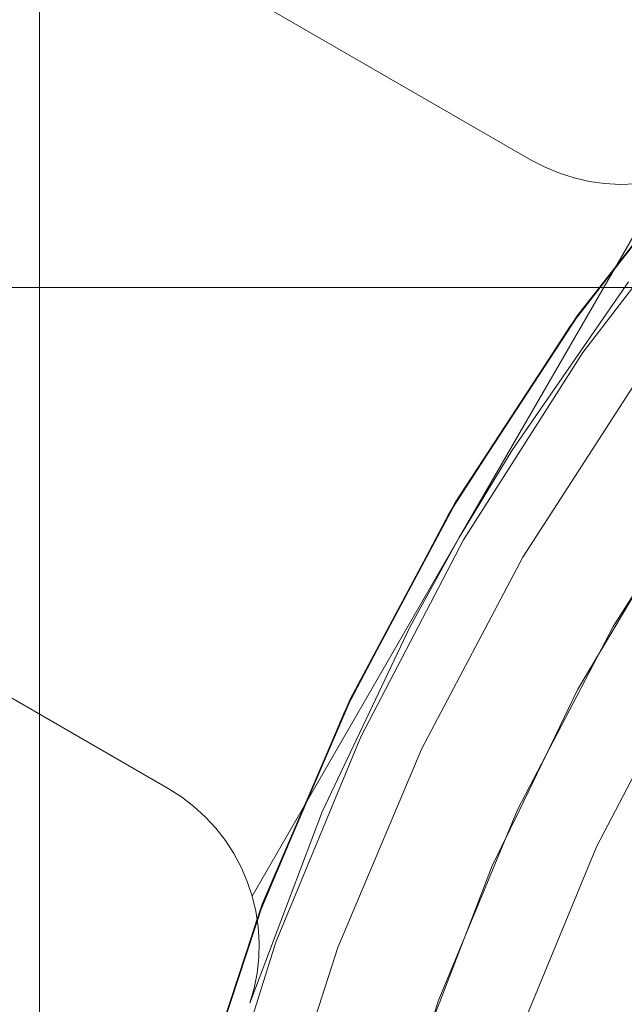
# Model space of a CAD drawing. Header units: inches. Extents: x -412 to -304, y -62 to 18.
# Tile 655 of 656: x -359.897 to -359.481, y -3.391 to -2.713. Entities that reach past the tile are written whole.
import ezdxf

# ---------------------------------------------------------------- set-up
doc = ezdxf.new("R2010")
doc.units = ezdxf.units.IN
doc.header["$LTSCALE"] = 32
doc.header["$MEASUREMENT"] = 0
for name, color, linetype, lineweight in [('Black', 7, 'Continuous', 18), ('DashLine', 7, 'Continuous', 13), ('Drawing', 7, 'Continuous', 18), ('Metal_MP', 7, 'Continuous', 5), ('None', 7, 'Continuous', 18), ('Plastic-MPWireManager', 7, 'Continuous', 25), ('SolidLine', 7, 'Continuous', 15), ('TIMotion-Frame', 7, 'Continuous', 18), ('Wood_1-H', 7, 'Continuous', 13)]:
    doc.layers.add(name, color=color, linetype=linetype, lineweight=lineweight)

# ---------------------------------------------------------------- blocks, each defined once
blk = doc.blocks.new('Group-20')
at = {"layer": 'Black'}
for points in [[(-34.54794, 16.53613, 28.9791), (34.54794, 16.53613, 28.9791), (34.54794, -16.53613, 28.9791), (-34.54794, -16.53613, 28.9791)], [(-34.54794, 16.53613, 27.70079), (34.54794, 16.53613, 27.70079), (34.54794, -16.53613, 27.70079), (-34.54794, -16.53613, 27.70079)]]:
    blk.add_3dface(points, dxfattribs=at)
at = {"layer": 'Wood_1-H'}
for points in [[(-35.96494, 17.95313, 28.99879), (35.96494, 17.95313, 28.99879), (35.96494, -17.95313, 28.99879), (-35.96494, -17.95313, 28.99879)], [(-35.96494, 17.95313, 28.9791), (35.96494, 17.95313, 28.9791), (35.96494, -17.95313, 28.9791), (-35.96494, -17.95313, 28.9791)]]:
    blk.add_3dface(points, dxfattribs=at)
blk = doc.blocks.new('MPHtAdjColumn-NoCable (3D)')
at = {"layer": 'Metal_MP'}
for points, invisible_edges in [([(-0.6678, -0.93005, 2.76919), (0.48844, -0.7657, 2.76919), (0.49438, -0.78453, 2.76919), (-0.69095, -1.48176, 2.76919)], 13), ([(-0.69095, -1.48176, 2.76919), (0.49438, -0.78453, 2.76919), (0.50194, -0.80278, 2.76919)], 9), ([(0.50194, -0.80278, 2.76919), (0.51106, -0.8203, 2.76919), (-0.69095, -1.48176, 2.76919)], 10), ([(-0.55918, -1.53634, 2.76919), (-0.69095, -1.48176, 2.76919), (0.51106, -0.8203, 2.76919), (0.52167, -0.83695, 2.76919)], 10), ([(0.52167, -0.83695, 2.76919), (0.53369, -0.85262, 2.76919), (-0.42315, -1.57923, 2.76919), (-0.55918, -1.53634, 2.76919)], 10), ([(0.13576, -1.62929, 2.90305), (0.27062, -1.61237, 2.90305), (-0.54703, -0.86718, 2.90305), (-0.56159, -0.88052, 2.90305)], 10), ([(-0.56159, -0.88052, 2.90305), (-0.57726, -0.89254, 2.90305), (-0.00003, -1.63494, 2.90305), (0.13576, -1.62929, 2.90305)], 10), ([(-0.57726, -0.89254, 2.90305), (-0.59392, -0.90316, 2.90305), (-0.14243, -1.62822, 2.90305), (-0.12857, -1.6299, 2.90305)], 10), ([(-0.12857, -1.6299, 2.90305), (-0.00003, -1.63494, 2.90305), (-0.57726, -0.89254, 2.90305)], 10), ([(-0.59392, -0.90316, 2.90305), (-0.61144, -0.91227, 2.90305), (-0.28376, -1.60939, 2.90305), (-0.26336, -1.6136, 2.90305)], 10), ([(-0.26336, -1.6136, 2.90305), (-0.14243, -1.62822, 2.90305), (-0.59392, -0.90316, 2.90305)], 10), ([(-0.39599, -1.58626, 2.90305), (-0.28376, -1.60939, 2.90305), (-0.61144, -0.91227, 2.90305), (-0.62968, -0.91983, 2.90305)], 10), ([(-0.62968, -0.91983, 2.90305), (-0.64852, -0.92577, 2.90305), (-0.52598, -1.54804, 2.90305), (-0.4229, -1.57835, 2.90305)], 10), ([(-0.4229, -1.57835, 2.90305), (-0.39599, -1.58626, 2.90305), (-0.62968, -0.91983, 2.90305)], 10), ([(-0.81747, -1.4159, 2.76919), (-0.93776, -1.33926, 2.76919), (-0.7657, -0.92577, 2.76919), (-0.74642, -0.93005, 2.76919)], 10), ([(-0.74642, -0.93005, 2.90305), (-0.7657, -0.92577, 2.90305), (-0.89087, -1.3709, 2.90305), (-0.81681, -1.41478, 2.90305)], 10), ([(-0.5588, -1.53534, 2.90305), (-0.52598, -1.54804, 2.90305), (-0.64852, -0.92577, 2.90305), (-0.6678, -0.93005, 2.90305)], 10), ([(-0.74642, -0.93005, 2.76919), (-0.72684, -0.93262, 2.76919), (-0.81747, -1.4159, 2.76919)], 10), ([(-0.72684, -0.93262, 2.76919), (-0.70711, -0.93348, 2.76919), (-0.69095, -1.48176, 2.76919), (-0.81747, -1.4159, 2.76919)], 10), ([(-0.81681, -1.41478, 2.90305), (-0.77408, -1.4401, 2.90305), (-0.72684, -0.93262, 2.90305), (-0.74642, -0.93005, 2.90305)], 10), ([(-0.77408, -1.4401, 2.90305), (-0.69043, -1.48068, 2.90305), (-0.70711, -0.93348, 2.90305), (-0.72684, -0.93262, 2.90305)], 10), ([(-0.68738, -0.93262, 2.90305), (-0.70711, -0.93348, 2.90305), (-0.69043, -1.48068, 2.90305), (-0.65242, -1.49912, 2.90305)], 10), ([(-0.69095, -1.48176, 2.76919), (-0.70711, -0.93348, 2.76919), (-0.68738, -0.93262, 2.76919)], 9), ([(-0.69095, -1.48176, 2.76919), (-0.68738, -0.93262, 2.76919), (-0.6678, -0.93005, 2.76919)], 9), ([(-0.6678, -0.93005, 2.90305), (-0.68738, -0.93262, 2.90305), (-0.65242, -1.49912, 2.90305), (-0.5588, -1.53534, 2.90305)], 10), ([(-0.93776, -1.33926, 23.4936), (-1.05092, -1.25243, 23.4936), (-1.12745, -1.34364, 23.4936), (-1.00605, -1.43679, 23.4936)], 10), ([(-1.00605, -1.43679, 2.3125), (-1.12745, -1.34364, 2.3125), (-1.05092, -1.25243, 2.3125), (-0.93776, -1.33926, 2.3125)], 10), ([(-1.00605, -1.43679, 23.4936), (-0.877, -1.51901, 23.4936), (-0.81747, -1.4159, 23.4936), (-0.93776, -1.33926, 23.4936)], 10), ([(-0.93776, -1.33926, 2.3125), (-0.81747, -1.4159, 2.3125), (-0.877, -1.51901, 2.3125), (-1.00605, -1.43679, 2.3125)], 10), ([(-0.89087, -1.3709, 2.90305), (-0.93776, -1.33926, 23.4936), (-0.81747, -1.4159, 23.4936)], 9), ([(-0.81747, -1.4159, 2.76919), (-0.81747, -1.4159, 2.3125), (-0.93776, -1.33926, 2.3125), (-0.93776, -1.33926, 2.76919)], 5), ([(-1.00605, -1.43679, 2.3125), (-1.00605, -1.43679, 23.4936), (-1.12745, -1.34364, 23.4936), (-1.12745, -1.34364, 2.3125)], 5), ([(-0.81747, -1.4159, 23.4936), (-0.81681, -1.41478, 2.90305), (-0.89087, -1.3709, 2.90305)], 9), ([(-0.69095, -1.48176, 23.4936), (-0.81747, -1.4159, 23.4936), (-0.877, -1.51901, 23.4936), (-0.74127, -1.58966, 23.4936)], 10), ([(-0.74127, -1.58966, 2.3125), (-0.877, -1.51901, 2.3125), (-0.81747, -1.4159, 2.3125), (-0.69095, -1.48176, 2.3125)], 10), ([(-0.77408, -1.4401, 2.90305), (-0.81681, -1.41478, 2.90305), (-0.81747, -1.4159, 23.4936)], 10), ([(-0.77408, -1.4401, 2.90305), (-0.81747, -1.4159, 23.4936), (-0.69095, -1.48176, 23.4936)], 9), ([(-0.69095, -1.48176, 2.76919), (-0.69095, -1.48176, 2.3125), (-0.81747, -1.4159, 2.3125), (-0.81747, -1.4159, 2.76919)], 5), ([(-0.877, -1.51901, 2.3125), (-0.877, -1.51901, 23.4936), (-1.00605, -1.43679, 23.4936), (-1.00605, -1.43679, 2.3125)], 5), ([(-0.69095, -1.48176, 23.4936), (-0.69043, -1.48068, 2.90305), (-0.77408, -1.4401, 2.90305)], 9), ([(-0.74127, -1.58966, 23.4936), (-0.5999, -1.64822, 23.4936), (-0.55918, -1.53634, 23.4936), (-0.69095, -1.48176, 23.4936)], 10), ([(-0.69095, -1.48176, 2.3125), (-0.55918, -1.53634, 2.3125), (-0.5999, -1.64822, 2.3125), (-0.74127, -1.58966, 2.3125)], 10), ([(-0.65242, -1.49912, 2.90305), (-0.69043, -1.48068, 2.90305), (-0.69095, -1.48176, 23.4936)], 10), ([(-0.65242, -1.49912, 2.90305), (-0.69095, -1.48176, 23.4936), (-0.55918, -1.53634, 23.4936)], 9), ([(-0.55918, -1.53634, 2.76919), (-0.55918, -1.53634, 2.3125), (-0.69095, -1.48176, 2.3125), (-0.69095, -1.48176, 2.76919)], 5), ([(-0.55918, -1.53634, 23.4936), (-0.5588, -1.53534, 2.90305), (-0.65242, -1.49912, 2.90305)], 9), ([(-0.74127, -1.58966, 2.3125), (-0.74127, -1.58966, 23.4936), (-0.877, -1.51901, 23.4936), (-0.877, -1.51901, 2.3125)], 5), ([(-0.5999, -1.64822, 23.4936), (-0.45397, -1.69423, 23.4936), (-0.42315, -1.57923, 23.4936), (-0.55918, -1.53634, 23.4936)], 10), ([(-0.55918, -1.53634, 2.3125), (-0.42315, -1.57923, 2.3125), (-0.45397, -1.69423, 2.3125), (-0.5999, -1.64822, 2.3125)], 10), ([(-0.52598, -1.54804, 2.90305), (-0.5588, -1.53534, 2.90305), (-0.55918, -1.53634, 23.4936)], 10), ([(-0.52598, -1.54804, 2.90305), (-0.55918, -1.53634, 23.4936), (-0.42315, -1.57923, 23.4936)], 9), ([(-0.42315, -1.57923, 2.76919), (-0.42315, -1.57923, 2.3125), (-0.55918, -1.53634, 2.3125), (-0.55918, -1.53634, 2.76919)], 5), ([(-0.5999, -1.64822, 2.3125), (-0.5999, -1.64822, 23.4936), (-0.74127, -1.58966, 23.4936), (-0.74127, -1.58966, 2.3125)], 5), ([(-0.45397, -1.69423, 2.3125), (-0.45397, -1.69423, 23.4936), (-0.5999, -1.64822, 23.4936), (-0.5999, -1.64822, 2.3125)], 5)]:
    blk.add_3dface(points, dxfattribs=dict(at, invisible_edges=invisible_edges))
blk = doc.blocks.new('MP-Leg-502-89 (3D)')
at = {"layer": 'Metal_MP'}
for points, invisible_edges in [([(-1.75724, 0.28536, 2.3125), (-1.74996, 0.29306, 2.3125), (-1.74449, 0.21091, 2.3125), (-1.75582, 0.07046, 2.3125)], 10), ([(-1.75582, 0.07046, 5.3125), (-1.74449, 0.21091, 5.3125), (-1.74996, 0.29306, 5.3125), (-1.75724, 0.28536, 5.3125)], 10), ([(-1.75732, 0.28529, 5.31248), (-1.7653, 0.27818, 5.31089), (-1.75724, 0, 5.3125)], 10), ([(-1.75724, 0, 2.3125), (-1.7653, 0.27818, 2.31158), (-1.75732, 0.28529, 2.31249)], 9), ([(-1.75724, 0, 5.3125), (-1.75724, 0.28536, 5.3125), (-1.75732, 0.28529, 5.31248)], 8), ([(-1.75732, 0.28529, 2.31249), (-1.75724, 0.28536, 2.3125), (-1.75724, 0, 2.3125)], 8), ([(-1.75582, 0.07046, 2.3125), (-1.75724, 0, 2.3125), (-1.75724, 0.28536, 2.3125)], 8), ([(-1.75724, 0.28536, 5.3125), (-1.75724, 0, 5.3125), (-1.75582, 0.07046, 5.3125)], 8), ([(-1.75724, 0, 5.3125), (-1.7653, 0.27818, 5.31089), (-1.77387, 0.27177, 5.30918)], 9), ([(-1.77387, 0.27177, 2.3106), (-1.7653, 0.27818, 2.31158), (-1.75724, 0, 2.3125)], 10), ([(-1.77387, 0.27177, 5.30918), (-1.77387, 0.27177, 2.3106), (-1.78295, 0.26612, 2.30956), (-1.78295, 0.26612, 5.30736)], 5), ([(-1.75724, 0, 5.3125), (-1.77387, 0.27177, 5.30918), (-1.78295, 0.26612, 5.30736)], 9), ([(-1.78295, 0.26612, 2.30956), (-1.77387, 0.27177, 2.3106), (-1.75724, 0, 2.3125)], 10), ([(-1.78295, 0.26612, 5.30736), (-1.78295, 0.26612, 2.30956), (-1.79248, 0.26127, 2.30848), (-1.79248, 0.26127, 5.30546)], 5), ([(-1.75724, 0, 5.3125), (-1.78295, 0.26612, 5.30736), (-1.79248, 0.26127, 5.30546)], 9), ([(-1.79248, 0.26127, 2.30848), (-1.78295, 0.26612, 2.30956), (-1.75724, 0, 2.3125)], 10), ([(-1.79248, 0.26127, 5.30546), (-1.79248, 0.26127, 2.30848), (-1.8024, 0.25725, 2.30734), (-1.8024, 0.25725, 5.30348)], 5), ([(-1.75724, 0, 5.3125), (-1.79248, 0.26127, 5.30546), (-1.8024, 0.25725, 5.30348)], 9), ([(-1.8024, 0.25725, 2.30734), (-1.79248, 0.26127, 2.30848), (-1.75724, 0, 2.3125)], 10), ([(-1.82307, 0.25183, 5.29935), (-1.82307, 0.25183, 2.30498), (-1.83367, 0.25046, 2.30377), (-1.83367, 0.25046, 5.29723)], 5), ([(-1.82307, -0.25183, 5.29935), (-1.75724, 0, 5.3125), (-1.82307, 0.25183, 5.29935), (-1.83367, 0.25046, 5.29723)], 11), ([(-1.82307, 0.25183, 2.30498), (-1.75724, 0, 2.3125), (-1.82307, -0.25183, 2.30498), (-1.83367, -0.25046, 2.30377)], 11), ([(-1.83367, 0.25046, 2.30377), (-1.82307, 0.25183, 2.30498), (-1.83367, -0.25046, 2.30377)], 10), ([(-1.81262, 0.2541, 5.30143), (-1.81262, 0.2541, 2.30618), (-1.82307, 0.25183, 2.30498), (-1.82307, 0.25183, 5.29935)], 5), ([(-1.75724, 0, 5.3125), (-1.81262, 0.2541, 5.30143), (-1.82307, 0.25183, 5.29935)], 9), ([(-1.82307, 0.25183, 2.30498), (-1.81262, 0.2541, 2.30618), (-1.75724, 0, 2.3125)], 10), ([(-1.8024, 0.25725, 5.30348), (-1.8024, 0.25725, 2.30734), (-1.81262, 0.2541, 2.30618), (-1.81262, 0.2541, 5.30143)], 5), ([(-1.75724, 0, 5.3125), (-1.8024, 0.25725, 5.30348), (-1.81262, 0.2541, 5.30143)], 9), ([(-1.81262, 0.2541, 2.30618), (-1.8024, 0.25725, 2.30734), (-1.75724, 0, 2.3125)], 10), ([(-1.84436, 0.25, 5.29509), (-19.27102, 0.25, 1.8125), (-19.27102, -0.25, 1.8125), (-1.84436, -0.25, 5.29509)], 8), ([(-1.84436, -0.25, 2.30255), (-19.27102, -0.25, 0.3125), (-19.27102, 0.25, 0.3125), (-1.84436, 0.25, 2.30255)], 8), ([(-1.83367, 0.25046, 5.29723), (-1.83367, 0.25046, 2.30377), (-1.84436, 0.25, 2.30255), (-1.84436, 0.25, 5.29509)], 1), ([(-1.84436, -0.25, 5.29509), (-1.83367, 0.25046, 5.29723), (-1.84436, 0.25, 5.29509)], 9), ([(-1.84436, -0.25, 5.29509), (-1.83367, -0.25046, 5.29723), (-1.83367, 0.25046, 5.29723)], 10), ([(-1.84436, 0.25, 2.30255), (-1.83367, 0.25046, 2.30377), (-1.83367, -0.25046, 2.30377)], 10), ([(-1.84436, 0.25, 2.30255), (-1.83367, -0.25046, 2.30377), (-1.84436, -0.25, 2.30255)], 9), ([(-1.83367, -0.25046, 5.29723), (-1.82307, -0.25183, 5.29935), (-1.83367, 0.25046, 5.29723)], 10), ([(-1.74449, 0.21091, 2.3125), (-1.74449, 0.21091, 5.3125), (-1.75582, 0.07046, 5.3125), (-1.75582, 0.07046, 2.3125)], 5), ([(-1.75724, 0, 2.3125), (-1.75582, 0.07046, 2.3125), (-1.75582, 0.07046, 5.3125), (-1.75724, 0, 5.3125)], 10), ([(-1.82307, -0.25183, 5.29935), (-1.81262, -0.2541, 5.30143), (-1.75724, 0, 5.3125)], 10), ([(-1.75724, 0, 2.3125), (-1.81262, -0.2541, 2.30618), (-1.82307, -0.25183, 2.30498)], 9), ([(-1.81262, -0.2541, 5.30143), (-1.8024, -0.25725, 5.30348), (-1.75724, 0, 5.3125)], 10), ([(-1.75724, 0, 2.3125), (-1.8024, -0.25725, 2.30734), (-1.81262, -0.2541, 2.30618)], 9), ([(-1.8024, -0.25725, 5.30348), (-1.79248, -0.26127, 5.30546), (-1.75724, 0, 5.3125)], 10), ([(-1.75724, 0, 2.3125), (-1.79248, -0.26127, 2.30848), (-1.8024, -0.25725, 2.30734)], 9), ([(-1.79248, -0.26127, 5.30546), (-1.78295, -0.26612, 5.30736), (-1.75724, 0, 5.3125)], 10), ([(-1.75724, 0, 2.3125), (-1.78295, -0.26612, 2.30956), (-1.79248, -0.26127, 2.30848)], 9), ([(-1.78295, -0.26612, 5.30736), (-1.77387, -0.27177, 5.30918), (-1.75724, 0, 5.3125)], 10), ([(-1.75724, 0, 2.3125), (-1.77387, -0.27177, 2.3106), (-1.78295, -0.26612, 2.30956)], 9), ([(-1.77387, -0.27177, 5.30918), (-1.7653, -0.27818, 5.31089), (-1.75724, 0, 5.3125)], 10), ([(-1.75724, 0, 2.3125), (-1.7653, -0.27818, 2.31158), (-1.77387, -0.27177, 2.3106)], 9), ([(-1.75724, 0, 5.3125), (-1.7653, -0.27818, 5.31089), (-1.75732, -0.28529, 5.31248)], 9), ([(-1.75724, 0, 2.3125), (-1.75724, -0.28536, 2.3125), (-1.75732, -0.28529, 2.31249), (-1.7653, -0.27818, 2.31158)], 8), ([(-1.75732, -0.28529, 5.31248), (-1.75724, -0.28536, 5.3125), (-1.75724, 0, 5.3125)], 8), ([(-1.75724, -0.28536, 2.3125), (-1.75724, 0, 2.3125), (-1.75582, -0.07046, 2.3125)], 8), ([(-1.75582, -0.07046, 5.3125), (-1.75724, 0, 5.3125), (-1.75724, -0.28536, 5.3125)], 8), ([(-1.75724, 0, 5.3125), (-1.75582, -0.07046, 5.3125), (-1.75582, -0.07046, 2.3125), (-1.75724, 0, 2.3125)], 10), ([(-1.75582, -0.07046, 2.3125), (-1.74449, -0.21091, 2.3125), (-1.74996, -0.29306, 2.3125), (-1.75724, -0.28536, 2.3125)], 10), ([(-1.75724, -0.28536, 5.3125), (-1.74996, -0.29306, 5.3125), (-1.74449, -0.21091, 5.3125), (-1.75582, -0.07046, 5.3125)], 10), ([(-1.75582, -0.07046, 2.3125), (-1.75582, -0.07046, 5.3125), (-1.74449, -0.21091, 5.3125), (-1.74449, -0.21091, 2.3125)], 5), ([(-1.74449, -0.21091, 2.3125), (-1.74331, -0.30143, 2.3125), (-1.74996, -0.29306, 2.3125)], 9), ([(-1.74996, -0.29306, 5.3125), (-1.74331, -0.30143, 5.3125), (-1.74449, -0.21091, 5.3125)], 10), ([(-1.74449, -0.21091, 2.3125), (-1.72793, -0.3295, 2.3125), (-1.73225, -0.31972, 2.3125)], 9), ([(-1.73225, -0.31972, 2.3125), (-1.73739, -0.31033, 2.3125), (-1.74449, -0.21091, 2.3125)], 10), ([(-1.74449, -0.21091, 2.3125), (-1.72189, -0.35, 2.3125), (-1.72447, -0.33962, 2.3125)], 8), ([(-1.72447, -0.33962, 2.3125), (-1.72793, -0.3295, 2.3125), (-1.74449, -0.21091, 2.3125)], 10), ([(-1.73739, -0.31033, 2.3125), (-1.74331, -0.30143, 2.3125), (-1.74449, -0.21091, 2.3125)], 10), ([(-1.74449, -0.21091, 5.3125), (-1.72793, -0.3295, 5.3125), (-1.72447, -0.33962, 5.3125)], 9), ([(-1.74449, -0.21091, 5.3125), (-1.74331, -0.30143, 5.3125), (-1.73739, -0.31033, 5.3125)], 9), ([(-1.74449, -0.21091, 5.3125), (-1.73225, -0.31972, 5.3125), (-1.72793, -0.3295, 5.3125)], 9), ([(-1.73739, -0.31033, 5.3125), (-1.73225, -0.31972, 5.3125), (-1.74449, -0.21091, 5.3125)], 10), ([(-1.72447, -0.33962, 5.3125), (-1.72189, -0.35, 5.3125), (-1.74449, -0.21091, 5.3125)], 8), ([(-1.74449, -0.21091, 2.3125), (-1.74449, -0.21091, 5.3125), (-1.72189, -0.35, 5.3125), (-1.72189, -0.35, 2.3125)], 1), ([(-1.83367, -0.25046, 2.30377), (-1.83367, -0.25046, 5.29723), (-1.84436, -0.25, 5.29509), (-1.84436, -0.25, 2.30255)], 1), ([(-1.82307, -0.25183, 2.30498), (-1.82307, -0.25183, 5.29935), (-1.83367, -0.25046, 5.29723), (-1.83367, -0.25046, 2.30377)], 5), ([(-1.81262, -0.2541, 2.30618), (-1.81262, -0.2541, 5.30143), (-1.82307, -0.25183, 5.29935), (-1.82307, -0.25183, 2.30498)], 5), ([(-1.8024, -0.25725, 2.30734), (-1.8024, -0.25725, 5.30348), (-1.81262, -0.2541, 5.30143), (-1.81262, -0.2541, 2.30618)], 5), ([(-1.79248, -0.26127, 2.30848), (-1.79248, -0.26127, 5.30546), (-1.8024, -0.25725, 5.30348), (-1.8024, -0.25725, 2.30734)], 5), ([(-1.78295, -0.26612, 2.30956), (-1.78295, -0.26612, 5.30736), (-1.79248, -0.26127, 5.30546), (-1.79248, -0.26127, 2.30848)], 5), ([(-1.77387, -0.27177, 2.3106), (-1.77387, -0.27177, 5.30918), (-1.78295, -0.26612, 5.30736), (-1.78295, -0.26612, 2.30956)], 5), ([(-1.7653, -0.27818, 2.31158), (-1.7653, -0.27818, 5.31089), (-1.77387, -0.27177, 5.30918), (-1.77387, -0.27177, 2.3106)], 5), ([(-1.75732, -0.28529, 2.31249), (-1.75732, -0.28529, 5.31248), (-1.7653, -0.27818, 5.31089), (-1.7653, -0.27818, 2.31158)], 5), ([(-1.75724, -0.28536, 5.3125), (-1.75732, -0.28529, 5.31248), (-1.75732, -0.28529, 2.31249), (-1.75724, -0.28536, 2.3125)], 10), ([(-1.75724, -0.28536, 2.3125), (-1.74996, -0.29306, 5.3125), (-1.75724, -0.28536, 5.3125)], 9), ([(-1.75724, -0.28536, 2.3125), (-1.74996, -0.29306, 2.3125), (-1.74996, -0.29306, 5.3125)], 10), ([(-1.74331, -0.30143, 2.3125), (-1.74331, -0.30143, 5.3125), (-1.74996, -0.29306, 5.3125), (-1.74996, -0.29306, 2.3125)], 5), ([(-1.73739, -0.31033, 2.3125), (-1.73739, -0.31033, 5.3125), (-1.74331, -0.30143, 5.3125), (-1.74331, -0.30143, 2.3125)], 5), ([(-1.73225, -0.31972, 2.3125), (-1.73225, -0.31972, 5.3125), (-1.73739, -0.31033, 5.3125), (-1.73739, -0.31033, 2.3125)], 5), ([(-1.72793, -0.3295, 2.3125), (-1.72793, -0.3295, 5.3125), (-1.73225, -0.31972, 5.3125), (-1.73225, -0.31972, 2.3125)], 5), ([(-1.72447, -0.33962, 2.3125), (-1.72447, -0.33962, 5.3125), (-1.72793, -0.3295, 5.3125), (-1.72793, -0.3295, 2.3125)], 5), ([(-1.72189, -0.35, 2.3125), (-1.72189, -0.35, 5.3125), (-1.72447, -0.33962, 5.3125), (-1.72447, -0.33962, 2.3125)], 4)]:
    blk.add_3dface(points, dxfattribs=dict(at, invisible_edges=invisible_edges))
for points in [[(-1.84436, 0.25, 5.29509), (-1.84436, 0.25, 2.30255), (-19.27102, 0.25, 0.3125), (-19.27102, 0.25, 1.8125)], [(-1.84436, -0.25, 2.30255), (-1.84436, -0.25, 5.29509), (-19.27102, -0.25, 1.8125), (-19.27102, -0.25, 0.3125)]]:
    blk.add_3dface(points, dxfattribs=at)
blk = doc.blocks.new('MPHtAdjLeg-16-NoCable (3D)')
at = {"layer": 'DashLine', "color": 7}
blk.add_blockref('MPHtAdjColumn-NoCable (3D)', (0, 0), dxfattribs=at)
at = {"layer": 'DashLine', "color": 7, "rotation": 59.99999999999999}
blk.add_blockref('MP-Leg-502-89 (3D)', (0, 0), dxfattribs=at)
blk = doc.blocks.new('MpHtAdjBase-3 (3D)')
at = {"layer": 'Black', "color": 7}
blk.add_blockref('MPHtAdjLeg-16-NoCable (3D)', (-21.55512, 0), dxfattribs=at)
blk = doc.blocks.new('MPHtAdjLegCoverPower (3D)')
at = {"layer": 'Black'}
for points, invisible_edges in [([(-1.20637, 1.01226, 23.4936), (-1.29, 0.90327, 23.4936), (-1.44551, 1.02433, 23.4936), (-1.35106, 1.14604, 23.4936)], 10), ([(-1.44551, 1.02433, 23.4936), (-1.44551, 1.02433, 23.61171), (-1.35106, 1.14604, 23.61171), (-1.35106, 1.14604, 23.4936)], 5), ([(-1.35106, 1.14604, 23.61171), (-1.44551, 1.02433, 23.61171), (-1.39733, 0.99019, 23.67077), (-1.30602, 1.10784, 23.67077)], 10), ([(-1.52903, 0.89488, 23.4936), (-1.44551, 1.02433, 23.4936), (-1.29, 0.90327, 23.4936), (-1.36382, 0.7874, 23.4936)], 10), ([(-1.52903, 0.89488, 23.4936), (-1.52903, 0.89488, 23.61171), (-1.44551, 1.02433, 23.61171), (-1.44551, 1.02433, 23.4936)], 5), ([(-1.44551, 1.02433, 23.61171), (-1.52903, 0.89488, 23.61171), (-1.47807, 0.86505, 23.67077), (-1.39733, 0.99019, 23.67077)], 10), ([(-1.39733, 0.99019, 23.67077), (-1.47807, 0.86505, 23.67077), (-1.20624, 0.70596, 23.67077), (-1.14035, 0.80809, 23.67077)], 10), ([(-1.36382, 0.7874, 23.4936), (-1.42726, 0.66554, 23.4936), (-1.601, 0.75866, 23.4936), (-1.52903, 0.89488, 23.4936)], 10), ([(-1.601, 0.75866, 23.4936), (-1.601, 0.75866, 23.61171), (-1.52903, 0.89488, 23.61171), (-1.52903, 0.89488, 23.4936)], 5), ([(-1.52903, 0.89488, 23.61171), (-1.601, 0.75866, 23.61171), (-1.54763, 0.73337, 23.67077), (-1.47807, 0.86505, 23.67077)], 10), ([(-1.26301, 0.5985, 23.67077), (-1.20624, 0.70596, 23.67077), (-1.47807, 0.86505, 23.67077), (-1.54763, 0.73337, 23.67077)], 10), ([(-1.42726, 0.66554, 22.23376), (-1.36382, 0.7874, 22.23376), (-1.26153, 0.72835, 22.23376), (-1.32021, 0.61563, 22.23376)], 10), ([(-1.42726, 0.66554, 22.23376), (-1.42726, 0.66554, 23.4936), (-1.36382, 0.7874, 23.4936), (-1.36382, 0.7874, 22.23376)], 5), ([(-1.66085, 0.61671, 23.4936), (-1.601, 0.75866, 23.4936), (-1.42726, 0.66554, 23.4936), (-1.47983, 0.53861, 23.4936)], 10), ([(-1.66085, 0.61671, 23.4936), (-1.66085, 0.61671, 23.61171), (-1.601, 0.75866, 23.61171), (-1.601, 0.75866, 23.4936)], 5), ([(-1.601, 0.75866, 23.61171), (-1.66085, 0.61671, 23.61171), (-1.60549, 0.59615, 23.67077), (-1.54763, 0.73337, 23.67077)], 10), ([(-1.54763, 0.73337, 23.67077), (-1.60549, 0.59615, 23.67077), (-1.31023, 0.48651, 23.67077), (-1.26301, 0.5985, 23.67077)], 10), ([(-1.32021, 0.61563, 22.23376), (-1.36884, 0.49822, 22.23376), (-1.47983, 0.53861, 22.23376), (-1.42726, 0.66554, 22.23376)], 10), ([(-1.47983, 0.53861, 22.23376), (-1.47983, 0.53861, 23.4936), (-1.42726, 0.66554, 23.4936), (-1.42726, 0.66554, 22.23376)], 5), ([(-1.47983, 0.53861, 23.4936), (-1.52114, 0.40759, 23.4936), (-1.70815, 0.47009, 23.4936), (-1.66085, 0.61671, 23.4936)], 10), ([(-1.70815, 0.47009, 23.4936), (-1.70815, 0.47009, 23.61171), (-1.66085, 0.61671, 23.61171), (-1.66085, 0.61671, 23.4936)], 5), ([(-1.66085, 0.61671, 23.61171), (-1.70815, 0.47009, 23.61171), (-1.65121, 0.45442, 23.67077), (-1.60549, 0.59615, 23.67077)], 10), ([(-1.34754, 0.37085, 23.67077), (-1.31023, 0.48651, 23.67077), (-1.60549, 0.59615, 23.67077), (-1.65121, 0.45442, 23.67077)], 10)]:
    blk.add_3dface(points, dxfattribs=dict(at, invisible_edges=invisible_edges))
at = {"layer": 'Plastic-MPWireManager'}
for points, invisible_edges in [([(-1.34565, 1.15238, 2.3125), (-1.44042, 1.03147, 2.3125), (-0.20889, 0.1409, 2.3125), (-0.19582, 0.15857, 2.3125)], 10), ([(-1.44042, 1.03147, 2.15502), (-1.44042, 1.03147, 2.3125), (-1.34565, 1.15238, 2.3125), (-1.34565, 1.15238, 2.15502)], 5), ([(-0.10335, 0.08369, 2.15502), (-0.11026, 0.07437, 2.15502), (-1.44042, 1.03147, 2.15502), (-1.34565, 1.15238, 2.15502)], 10), ([(-0.22038, 0.12216, 2.3125), (-0.20889, 0.1409, 2.3125), (-1.44042, 1.03147, 2.3125), (-1.52436, 0.90281, 2.3125)], 10), ([(-1.52436, 0.90281, 2.15502), (-1.52436, 0.90281, 2.3125), (-1.44042, 1.03147, 2.3125), (-1.44042, 1.03147, 2.15502)], 5), ([(-1.52436, 0.90281, 2.15502), (-1.44042, 1.03147, 2.15502), (-0.11026, 0.07437, 2.15502), (-0.11632, 0.06448, 2.15502)], 10), ([(-1.52436, 0.90281, 2.3125), (-1.59684, 0.76736, 2.3125), (-0.23018, 0.10248, 2.3125), (-0.22038, 0.12216, 2.3125)], 10), ([(-1.59684, 0.76736, 2.15502), (-1.59684, 0.76736, 2.3125), (-1.52436, 0.90281, 2.3125), (-1.52436, 0.90281, 2.15502)], 5), ([(-0.11632, 0.06448, 2.15502), (-0.12149, 0.05409, 2.15502), (-1.59684, 0.76736, 2.15502), (-1.52436, 0.90281, 2.15502)], 10), ([(-0.85891, -1.54952, 2.3125), (-1.59684, 0.76736, 2.3125), (-1.65732, 0.62615, 2.3125), (-1.70533, 0.48022, 2.3125)], 9), ([(-1.65732, 0.62615, 2.15502), (-1.65732, 0.62615, 2.3125), (-1.59684, 0.76736, 2.3125), (-1.59684, 0.76736, 2.15502)], 5), ([(-0.12149, 0.05409, 2.15502), (-0.12575, 0.0433, 2.15502), (-1.65732, 0.62615, 2.15502), (-1.59684, 0.76736, 2.15502)], 10), ([(-1.59684, 0.76736, 2.3125), (-0.23824, 0.08203, 2.3125), (-0.23018, 0.10248, 2.3125)], 9), ([(-1.59684, 0.76736, 2.3125), (-0.24887, 0.03942, 2.3125), (-0.24448, 0.06096, 2.3125)], 9), ([(-1.59684, 0.76736, 2.3125), (-0.25193, -0.0044, 2.3125), (-0.25135, 0.01758, 2.3125)], 9), ([(-0.24448, 0.06096, 2.3125), (-0.23824, 0.08203, 2.3125), (-1.59684, 0.76736, 2.3125)], 10), ([(-1.59684, 0.76736, 2.3125), (-0.25059, -0.02634, 2.3125), (-0.25193, -0.0044, 2.3125)], 9), ([(-1.59684, 0.76736, 2.3125), (-0.24221, -0.06945, 2.3125), (-0.24734, -0.04808, 2.3125)], 9), ([(-0.25135, 0.01758, 2.3125), (-0.24887, 0.03942, 2.3125), (-1.59684, 0.76736, 2.3125)], 10), ([(-0.23523, -0.0903, 2.3125), (-0.24221, -0.06945, 2.3125), (-1.59684, 0.76736, 2.3125), (-0.85891, -1.54952, 2.3125)], 14), ([(-0.24734, -0.04808, 2.3125), (-0.25059, -0.02634, 2.3125), (-1.59684, 0.76736, 2.3125)], 10), ([(-1.70533, 0.48022, 2.15502), (-1.70533, 0.48022, 2.3125), (-1.65732, 0.62615, 2.3125), (-1.65732, 0.62615, 2.15502)], 5), ([(-0.12575, 0.0433, 2.15502), (-0.12904, 0.03217, 2.15502), (-1.70533, 0.48022, 2.15502), (-1.65732, 0.62615, 2.15502)], 10)]:
    blk.add_3dface(points, dxfattribs=dict(at, invisible_edges=invisible_edges))
blk = doc.blocks.new('TL9-Upper (3D)')
at = {"layer": 'TIMotion-Frame', "invisible_edges": 8}
blk.add_3dface([(1.83073, 5.62992, -2.12598), (1.83071, -1.33858, -2.12598), (1.81092, -1.33858, -2.12598), (1.81092, 5.49213, -2.12598)], dxfattribs=at)
at = {"layer": 'TIMotion-Frame'}
for points in [[(-1.81112, -1.33858, -2.28346), (-1.81112, 5.49213, -2.28346), (1.81092, 5.49213, -2.28346), (1.81092, -1.33858, -2.28346)], [(1.81092, 5.49213, -2.28346), (1.81092, 5.49213, -2.12598), (1.81092, -1.33858, -2.12598), (1.81092, -1.33858, -2.28346)], [(-2.06693, -1.0315, -0.29528), (2.06693, -1.0315, -0.29528), (2.06693, 5.15748, -0.29528), (-2.06693, 5.15748, -0.29528)], [(-2.06693, -1.0315, -0.37402), (2.06693, -1.0315, -0.37402), (2.06693, -1.0315, -0.29528), (-2.06693, -1.0315, -0.29528)], [(-2.06693, -1.35827, -0.37402), (2.06693, -1.35827, -0.37402), (2.06693, -1.0315, -0.37402), (-2.06693, -1.0315, -0.37402)]]:
    blk.add_3dface(points, dxfattribs=at)
blk = doc.blocks.new('TEK04-Frame (3D)')
at = {"layer": 'DashLine', "color": 7, "rotation": 270}
blk.add_blockref('TL9-Upper (3D)', (-0.01952, 0, 0.21654), dxfattribs=at)
blk = doc.blocks.new('Group-23')
at = {"layer": 'None'}
blk.add_blockref('Group-20', (0, 0), dxfattribs=at)
at = {"layer": 'SolidLine', "color": 7}
for name, p in [('MpHtAdjBase-3 (3D)', (0, 0)), ('TEK04-Frame (3D)', (-21.55512, 0, 27.70079))]:
    blk.add_blockref(name, p, dxfattribs=at)
at = {"layer": 'SolidLine', "color": 7, "rotation": 90}
blk.add_blockref('MPHtAdjLegCoverPower (3D)', (-21.55512, 0), dxfattribs=at)
blk = doc.blocks.new('MP Ht Adju Rect Table (3D)')
at = {"layer": 'None'}
blk.add_blockref('Group-23', (0, 0), dxfattribs=at)
at = {"layer": 'Drawing', "color": 0, "flags": 1}
for tag in ['Tag', 'Catalog', 'Option1', 'Option2', 'Option3', 'Option4', 'Option5', 'Option6', 'Option7', 'Option8', 'Option9', 'Option10', 'Option11', 'Option12', 'Custom', 'FinishGroup', 'Discount', 'Item2', 'Item3', 'Item6', 'Item9', 'Item10', 'Item12', 'Item13', 'Item16', 'Item19', 'Item20', 'Item21', 'Item22', 'Item23', 'Item24', 'Item25', 'Item8', 'Item18', 'Item1', 'Item4', 'Item5', 'Item7', 'Item11', 'Item14', 'Item15', 'Item17']:
    blk.add_attdef(tag, (-16.60664, -46.53056), '', height=0.00709, dxfattribs=at)

msp = doc.modelspace()

# ---------------------------------------------------------------- block references
at = {"layer": 'Drawing', "rotation": 270}
msp.add_blockref('MP Ht Adju Rect Table (3D)', (-358.07283, -25.50309), dxfattribs=at)

doc.saveas('drawing.dxf')
